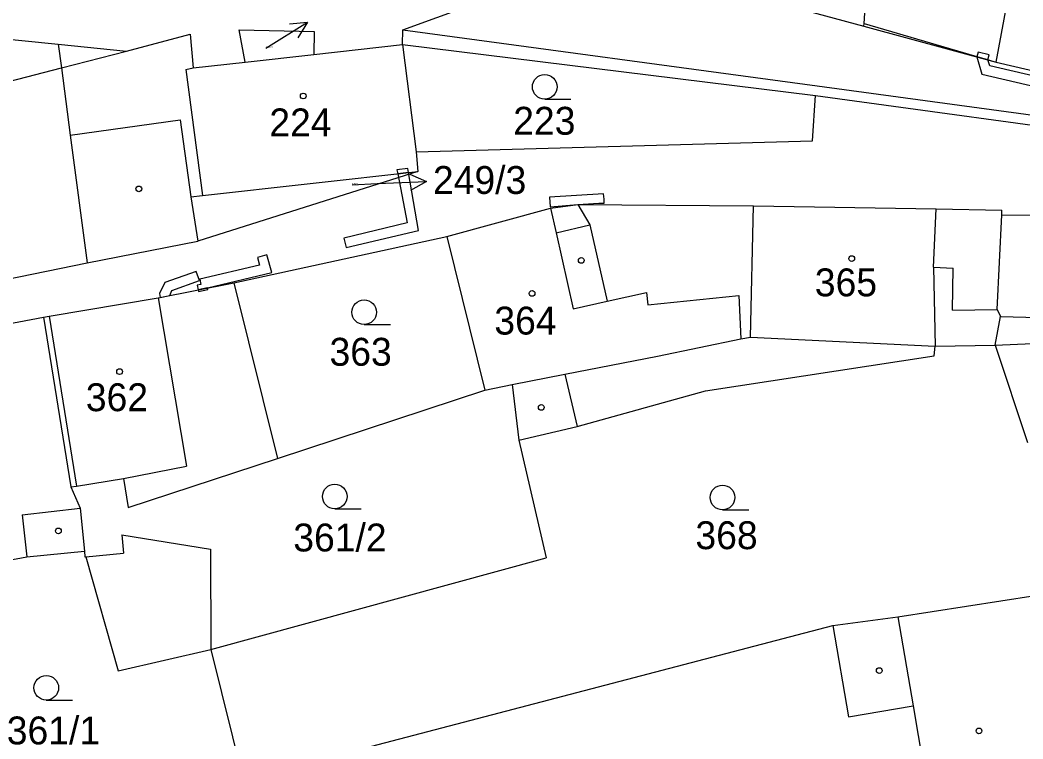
# Model space of a CAD drawing. Extents: x -785744 to -782822, y -1067550 to -1063910.
# Drawn here: x -783685 to -783623.8, y -1065320.1 to -1065276.3 of the extents above; entities that cross this region are included whole.
import ezdxf

# ---------------------------------------------------------------- set-up
doc = ezdxf.new("R2010")
doc.units = 0
for name, color, linetype in [('Hranice parcel', 7, 'Continuous'), ('Parcelní čísla', 7, 'Continuous'), ('Pop_ČP_popisy', 7, 'Continuous'), ('Vnitřní kresba', 7, 'Continuous'), ('Věcná břemena k části', 7, 'Continuous'), ('Značky budov', 7, 'Continuous'), ('Značky kultur', 7, 'Continuous')]:
    doc.layers.add(name, color=color, linetype=linetype)

msp = doc.modelspace()

# ---------------------------------------------------------------- linework, layer by layer
at = {"layer": 'Hranice parcel'}
for p, q in [((-783671.25, -1065278.82), (-783671.62, -1065276.86)), ((-783671.62, -1065276.86), (-783667.05, -1065276.96)), ((-783667.05, -1065276.96), (-783667.07, -1065278.36)), ((-783667.07, -1065278.36), (-783661.67, -1065277.75)), ((-783674.43, -1065279.18), (-783671.25, -1065278.82)), ((-783671.25, -1065278.82), (-783667.07, -1065278.36)), ((-783660.73, -1065285.5), (-783674.14, -1065289.74))]:
    msp.add_line(p, q, dxfattribs=at)
for points in [[(-783633.52, -1065276.48), (-783632.82, -1065265.58)], [(-783625.46, -1065278.82), (-783624.27, -1065272.36)], [(-783661.65, -1065276.86), (-783653.35, -1065273.82)], [(-783637.68, -1065275.51), (-783633.53, -1065276.63)], [(-783661.67, -1065277.75), (-783661.65, -1065276.86)], [(-783633.53, -1065276.63), (-783633.52, -1065276.48)], [(-783633.53, -1065276.63), (-783625.46, -1065278.82)], [(-783688.72, -1065277.13), (-783682.65, -1065277.73)], [(-783678.49, -1065278.16), (-783674.61, -1065277.12)], [(-783674.61, -1065277.12), (-783674.43, -1065279.18)], [(-783682.65, -1065277.73), (-783682.46, -1065279.17)], [(-783682.46, -1065279.17), (-783678.49, -1065278.16)], [(-783661.67, -1065277.75), (-783660.83, -1065284.3)], [(-783661.67, -1065277.75), (-783636.47, -1065280.86)], [(-783625.46, -1065278.82), (-783610.84, -1065282.22)], [(-783688.9, -1065280.83), (-783682.46, -1065279.17)], [(-783682.46, -1065279.17), (-783681.92, -1065283.27)], [(-783636.67, -1065283.62), (-783636.47, -1065280.86)], [(-783681.92, -1065283.27), (-783680.88, -1065291.05)], [(-783660.83, -1065284.3), (-783636.67, -1065283.62)], [(-783660.83, -1065284.3), (-783660.73, -1065285.5)], [(-783673.86, -1065286.96), (-783660.73, -1065285.5)], [(-783674.56, -1065287.04), (-783673.86, -1065286.96)], [(-783674.56, -1065287.04), (-783674.14, -1065289.74)], [(-783658.96, -1065289.46), (-783652.63, -1065287.73)], [(-783652.63, -1065287.73), (-783650.96, -1065287.51)], [(-783650.96, -1065287.51), (-783640.26, -1065287.58)], [(-783640.45, -1065295.59), (-783640.26, -1065287.58)], [(-783640.26, -1065287.58), (-783629.13, -1065287.77)], [(-783629.13, -1065287.77), (-783625.11, -1065287.85)], [(-783625.11, -1065288.13), (-783625.11, -1065287.85)], [(-783625.4, -1065293.9), (-783625.11, -1065288.13)], [(-783625.11, -1065288.13), (-783618.08, -1065288.2)], [(-783680.88, -1065291.05), (-783674.14, -1065289.74)], [(-783671.94, -1065292.27), (-783658.96, -1065289.46)], [(-783658.96, -1065289.46), (-783656.64, -1065298.81)], [(-783694.2, -1065293.78), (-783680.88, -1065291.05)], [(-783676.56, -1065293.19), (-783671.94, -1065292.27)], [(-783671.94, -1065292.27), (-783669.28, -1065302.98)], [(-783683.21, -1065294.3), (-783676.56, -1065293.19)], [(-783625.4, -1065293.9), (-783625.19, -1065294.33)], [(-783688.08, -1065295.22), (-783683.56, -1065294.36)], [(-783683.56, -1065294.36), (-783683.21, -1065294.3)], [(-783683.56, -1065294.36), (-783681.88, -1065304.72)], [(-783625.53, -1065296.07), (-783625.19, -1065294.33)], [(-783646.12, -1065296.74), (-783641.03, -1065295.7)], [(-783641.03, -1065295.7), (-783640.45, -1065295.59)], [(-783625.53, -1065296.07), (-783621.42, -1065295.9)], [(-783629.24, -1065296.73), (-783629.18, -1065296.13)], [(-783629.18, -1065296.13), (-783625.53, -1065296.07)], [(-783625.53, -1065296.07), (-783623.56, -1065302.01)], [(-783651.76, -1065297.84), (-783646.12, -1065296.74)], [(-783643.19, -1065298.85), (-783629.24, -1065296.73)], [(-783654.97, -1065298.48), (-783651.76, -1065297.84)], [(-783669.28, -1065302.98), (-783656.64, -1065298.81)], [(-783656.64, -1065298.81), (-783654.97, -1065298.48)], [(-783654.97, -1065298.48), (-783654.57, -1065301.86)], [(-783651.01, -1065301.03), (-783643.19, -1065298.85)], [(-783654.57, -1065301.86), (-783651.01, -1065301.03)], [(-783654.57, -1065301.86), (-783652.91, -1065309.03)], [(-783678.38, -1065305.98), (-783669.28, -1065302.98)], [(-783681.54, -1065304.67), (-783678.67, -1065304.2)], [(-783678.67, -1065304.2), (-783678.38, -1065305.98)], [(-783681.88, -1065304.72), (-783681.54, -1065304.67)], [(-783681.88, -1065304.72), (-783681.32, -1065306.01)], [(-783681.32, -1065306.01), (-783681.06, -1065308.63)], [(-783678.78, -1065307.64), (-783673.37, -1065308.51)], [(-783678.78, -1065307.64), (-783678.67, -1065308.75)], [(-783684.56, -1065308.97), (-783681.06, -1065308.63)], [(-783681.06, -1065308.63), (-783681.03, -1065308.98)], [(-783680.96, -1065308.98), (-783678.67, -1065308.75)], [(-783673.37, -1065308.51), (-783673.35, -1065314.62)], [(-783693.75, -1065310.69), (-783684.56, -1065308.97)], [(-783681.03, -1065308.98), (-783680.96, -1065308.98)], [(-783673.35, -1065314.62), (-783652.91, -1065309.03)], [(-783631.46, -1065312.64), (-783623.09, -1065311.33)], [(-783635.43, -1065313.17), (-783631.46, -1065312.64)], [(-783671.37, -1065322.56), (-783635.43, -1065313.17)], [(-783635.43, -1065313.17), (-783634.46, -1065318.73)], [(-783673.35, -1065314.62), (-783671.37, -1065322.56)], [(-783634.46, -1065318.73), (-783630.53, -1065318.06)], [(-783630.53, -1065318.06), (-783628.97, -1065327.23)]]:
    msp.add_lwpolyline(points, dxfattribs=at)
at = {"layer": 'Pop_ČP_popisy'}
for p, q in [((-783670, -1065277.97), (-783667.445, -1065276.398)), ((-783663.2, -1065286.23), (-783660.203, -1065286.101))]:
    msp.add_line(p, q, dxfattribs=at)
for points in [[(-783668.559, -1065276.496), (-783667.445, -1065276.398), (-783668.035, -1065277.348)], [(-783661.223, -1065285.645), (-783660.203, -1065286.101), (-783661.18, -1065286.644)], [(-783664.74, -1065286.3), (-783663.2, -1065286.23)]]:
    msp.add_lwpolyline(points, dxfattribs=at)
at = {"layer": 'Vnitřní kresba'}
for points in [[(-783661.65, -1065276.86), (-783636.38, -1065280.26)], [(-783633.52, -1065276.48), (-783625.46, -1065278.82)], [(-783682.65, -1065277.73), (-783678.49, -1065278.16)], [(-783674.87, -1065279.28), (-783674.43, -1065279.18)], [(-783674.87, -1065279.28), (-783673.86, -1065286.96)], [(-783636.38, -1065280.26), (-783617.06, -1065282.89)], [(-783636.47, -1065280.86), (-783617.15, -1065283.49)], [(-783681.92, -1065283.27), (-783675.21, -1065282.34)], [(-783675.21, -1065282.34), (-783674.56, -1065287.04)], [(-783652.63, -1065287.73), (-783652.29, -1065289.22)], [(-783650.96, -1065287.51), (-783650.24, -1065288.75)], [(-783629.28, -1065291.33), (-783629.13, -1065287.77)], [(-783652.29, -1065289.22), (-783650.24, -1065288.75)], [(-783652.29, -1065289.22), (-783651.25, -1065293.86)], [(-783650.24, -1065288.75), (-783649.18, -1065293.39)], [(-783629.28, -1065291.33), (-783629.18, -1065296.13)], [(-783629.28, -1065291.33), (-783628.09, -1065291.39)], [(-783628.12, -1065293.95), (-783628.09, -1065291.39)], [(-783649.18, -1065293.39), (-783646.78, -1065292.86)], [(-783646.78, -1065292.86), (-783646.7, -1065293.61)], [(-783676.56, -1065293.19), (-783674.84, -1065303.45)], [(-783651.25, -1065293.86), (-783649.18, -1065293.39)], [(-783646.7, -1065293.61), (-783641.15, -1065293.04)], [(-783641.15, -1065293.04), (-783641.03, -1065295.7)], [(-783628.12, -1065293.95), (-783625.4, -1065293.9)], [(-783683.21, -1065294.3), (-783681.54, -1065304.67)], [(-783625.19, -1065294.33), (-783618.24, -1065294.51)], [(-783640.45, -1065295.59), (-783629.18, -1065296.13)], [(-783651.76, -1065297.84), (-783651.01, -1065301.03)], [(-783678.67, -1065304.2), (-783674.84, -1065303.45)], [(-783684.85, -1065306.41), (-783681.32, -1065306.01)], [(-783684.85, -1065306.41), (-783684.56, -1065308.97)], [(-783680.96, -1065308.98), (-783679, -1065315.92)], [(-783631.46, -1065312.64), (-783630.53, -1065318.06)], [(-783679, -1065315.92), (-783673.35, -1065314.62)]]:
    msp.add_lwpolyline(points, dxfattribs=at)
at = {"layer": 'Věcná břemena k části'}
for points in [[(-783626.57, -1065278.21), (-783626.65, -1065278.5)], [(-783625.89, -1065278.39), (-783626.57, -1065278.21)], [(-783626.65, -1065278.5), (-783625.97, -1065278.68)], [(-783626.65, -1065278.5), (-783626.33, -1065279.55)], [(-783625.97, -1065278.68), (-783626.65, -1065278.5)], [(-783625.97, -1065278.68), (-783625.89, -1065278.39)], [(-783625.85, -1065279.05), (-783625.97, -1065278.68)], [(-783610.59, -1065282.61), (-783625.85, -1065279.05)], [(-783626.33, -1065279.55), (-783610.73, -1065283.19)], [(-783661.34, -1065285.31), (-783662, -1065285.39)], [(-783662, -1065285.39), (-783661.95, -1065285.64)], [(-783661.95, -1065285.64), (-783661.3, -1065285.56)], [(-783661.3, -1065285.56), (-783661.95, -1065285.64)], [(-783661.3, -1065285.56), (-783661.34, -1065285.31)], [(-783660.69, -1065289.08), (-783661.3, -1065285.56)], [(-783661.95, -1065285.64), (-783661.38, -1065288.63)], [(-783649.41, -1065286.85), (-783652.69, -1065287.05)], [(-783652.69, -1065287.05), (-783652.65, -1065287.65)], [(-783650.96, -1065287.51), (-783649.68, -1065287.42)], [(-783649.68, -1065287.42), (-783649.37, -1065287.43)], [(-783649.36, -1065287.18), (-783649.41, -1065286.85)], [(-783649.37, -1065287.43), (-783649.36, -1065287.18)], [(-783652.65, -1065287.65), (-783650.96, -1065287.51)], [(-783661.38, -1065288.63), (-783665.23, -1065289.55)], [(-783665.09, -1065290.13), (-783660.69, -1065289.08)], [(-783665.23, -1065289.55), (-783665.09, -1065290.13)], [(-783669.93, -1065290.57), (-783670.51, -1065290.73)], [(-783670.51, -1065290.73), (-783670.38, -1065291.21)], [(-783669.63, -1065291.65), (-783669.93, -1065290.57)], [(-783674.24, -1065291.58), (-783676.16, -1065292.26)], [(-783674.04, -1065292.14), (-783674.24, -1065291.58)], [(-783670.38, -1065291.21), (-783674.02, -1065292.06)], [(-783673.55, -1065292.59), (-783669.63, -1065291.65)], [(-783676.16, -1065292.26), (-783676.47, -1065292.92)], [(-783675.72, -1065292.74), (-783674.04, -1065292.14)], [(-783674.02, -1065292.06), (-783673.96, -1065292.37)], [(-783676.47, -1065292.92), (-783676.44, -1065293.17)], [(-783675.85, -1065293.05), (-783675.72, -1065292.74)], [(-783673.96, -1065292.37), (-783674.19, -1065292.42)], [(-783674.19, -1065292.42), (-783674.12, -1065292.71)], [(-783674.12, -1065292.71), (-783673.55, -1065292.59)], [(-783673.55, -1065292.59), (-783674.12, -1065292.71)], [(-783674.12, -1065292.71), (-783674.1, -1065292.81)], [(-783674.1, -1065292.81), (-783673.53, -1065292.68)], [(-783673.53, -1065292.68), (-783673.55, -1065292.59)], [(-783676.44, -1065293.17), (-783675.85, -1065293.05)]]:
    msp.add_lwpolyline(points, dxfattribs=at)
at = {"layer": 'Značky budov'}
for centre in [(-783667.71, -1065280.89), (-783677.74, -1065286.55), (-783650.76, -1065290.91), (-783634.27, -1065290.8), (-783653.76, -1065292.92), (-783678.91, -1065297.69), (-783653.2, -1065299.87), (-783682.64, -1065307.4), (-783632.59, -1065315.91), (-783626.51, -1065319.59)]:
    msp.add_circle(centre, 0.175, dxfattribs=at)
at = {"layer": 'Značky kultur'}
for p, q in [((-783652.99, -1065281.08), (-783651.39, -1065281.08)), ((-783664, -1065294.82), (-783662.4, -1065294.82)), ((-783665.79, -1065306.05), (-783664.19, -1065306.05)), ((-783642.15, -1065306.11), (-783640.55, -1065306.11)), ((-783683.38, -1065317.71), (-783681.78, -1065317.71))]:
    msp.add_line(p, q, dxfattribs=at)
for centre in [(-783652.99, -1065280.33), (-783664, -1065294.07), (-783665.79, -1065305.3), (-783642.15, -1065305.36), (-783683.38, -1065316.96)]:
    msp.add_circle(centre, 0.75, dxfattribs=at)

# ---------------------------------------------------------------- texts
at = {"layer": 'Parcelní čísla'}
for s, height, p in [('219/20', 0.1, (-783670, -1065277.97)), ('224', 1.7, (-783669.78, -1065283.35)), ('223', 1.7, (-783654.91, -1065283.25)), ('249/3', 0.1, (-783664.74, -1065286.3)), ('365', 1.7, (-783636.52, -1065293.1)), ('364', 1.7, (-783656.06, -1065295.43)), ('363', 1.7, (-783666.11, -1065297.33)), ('362', 1.7, (-783680.97, -1065300.1)), ('361/2', 1.7, (-783668.32, -1065308.65)), ('368', 1.7, (-783643.8, -1065308.51)), ('361/1', 1.7, (-783685.79, -1065320.41))]:
    msp.add_text(s, height=height, dxfattribs=at).set_placement(p)
at = {"layer": 'Pop_ČP_popisy'}
msp.add_text('249/3', height=1.7, dxfattribs=at).set_placement((-783659.802, -1065286.86))

doc.saveas('drawing.dxf')
